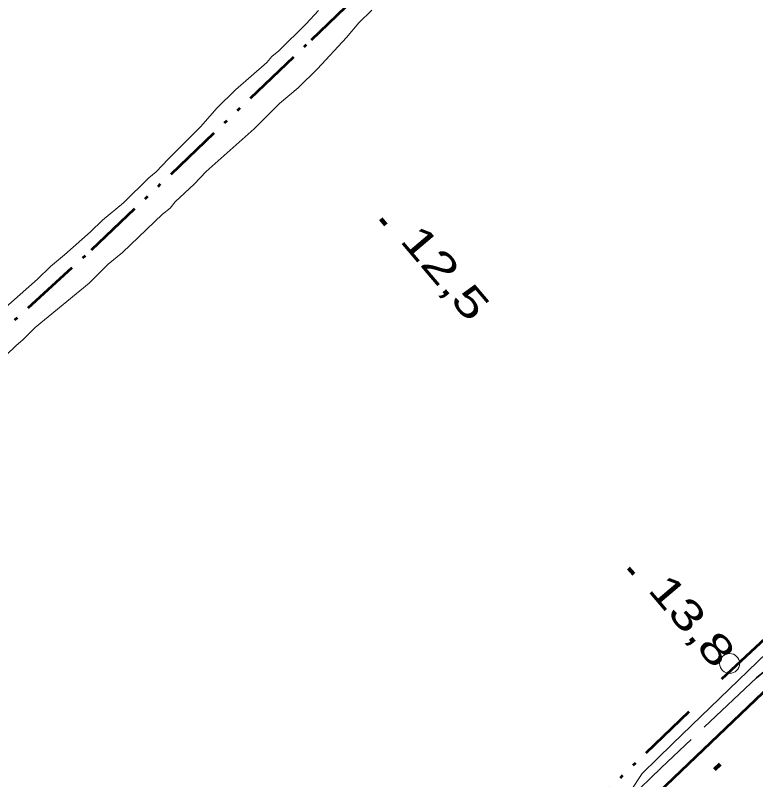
# Model space of a CAD drawing. Extents: x 386081 to 389416, y 5130568 to 5134082.
# Drawn here: x 387238.2 to 387312.5, y 5132218.5 to 5132295.3 of the extents above; entities that cross this region are included whole.
import ezdxf

# ---------------------------------------------------------------- set-up
doc = ezdxf.new("R2010")
doc.units = 0
doc.header["$LTSCALE"] = 1.2
doc.linetypes.add('DASH_DOUBLE_DOT', pattern=[9.2, 5, -1.2, 0.3, -1.2, 0.3, -1.2])
doc.linetypes.add('LONG_DASHED', pattern=[7.5, 6, -1.5])
for name, color, linetype, lineweight in [('2', 7, 'Continuous', 13), ('21', 7, 'LONG_DASHED', 35), ('3', 7, 'Continuous', 140), ('36', 7, 'Continuous', 13), ('4', 7, 'DASH_DOUBLE_DOT', 53)]:
    doc.layers.add(name, color=color, linetype=linetype, lineweight=lineweight)

msp = doc.modelspace()

# ---------------------------------------------------------------- linework, layer by layer
at = {"layer": '2'}
for points in [[(387225.43, 5132255.39), (387226.24, 5132255.94), (387227.66, 5132257.22), (387228.22, 5132257.9), (387230.83, 5132260.48), (387236.23, 5132265.07), (387236.91, 5132265.75), (387240.39, 5132268.81), (387241.7, 5132270.1), (387243.12, 5132271.26), (387245.73, 5132273.59), (387246.91, 5132274.76), (387249.02, 5132276.48), (387251.57, 5132278.99), (387252.31, 5132279.61), (387253.5, 5132280.89), (387256.79, 5132284.15), (387258.41, 5132285.99), (387260.27, 5132287.83), (387263.44, 5132290.59), (387263.94, 5132291.2), (387264.62, 5132291.76), (387267.36, 5132294.46), (387268.6, 5132295.81)], [(387273.97, 5132295.85), (387272.67, 5132294.56), (387271.42, 5132293.09), (387268.5, 5132289.95), (387266.57, 5132288.05), (387264.71, 5132286.46), (387262.16, 5132283.94), (387257.32, 5132279.65), (387256.13, 5132278.36), (387254.21, 5132276.58), (387253.71, 5132275.96), (387252.96, 5132275.35), (387248.93, 5132271.49), (387247.5, 5132270.32), (387245.57, 5132268.42), (387240.17, 5132263.95), (387238.93, 5132262.72), (387238.25, 5132262.17), (387233.34, 5132257.45)], [(387292.79, 5132207.75), (387292.79, 5132208.61), (387293.85, 5132210.26), (387295.35, 5132212.1), (387296.15, 5132212.9), (387299.2, 5132216.39), (387299.95, 5132217.37), (387301.13, 5132219.15), (387304.17, 5132222.13), (387330.72, 5132247.76), (387336.49, 5132252.9), (387339.94, 5132256.42), (387350.61, 5132266.83), (387352.3, 5132268.05), (387359.5, 5132272.69)]]:
    msp.add_lwpolyline(points, dxfattribs=at)
at = {"layer": '21'}
msp.add_lwpolyline([(387559.78, 5132467.9), (387547.05, 5132455.63), (387529.68, 5132439.13), (387509.18, 5132419.17), (387475.58, 5132387.34), (387460.99, 5132373.08), (387444.91, 5132357.61), (387431.84, 5132344.48), (387417.82, 5132331.23), (387408.06, 5132321.28), (387397.84, 5132311.09), (387382.67, 5132296.51), (387366.78, 5132281.59), (387351.61, 5132266.75), (387342.14, 5132257.75), (387333.42, 5132249.15), (387330.68, 5132246.34), (387329.25, 5132245.05), (387325.03, 5132240.88), (387315.96, 5132231.51), (387312.59, 5132228.76), (387303.02, 5132219.72), (387274.55, 5132192.18)], dxfattribs=at)
at = {"layer": '21', "linetype": 'Continuous', "lineweight": 53}
msp.add_lwpolyline([(387012.51, 5131910.8), (387021.08, 5131926.01), (387027.11, 5131935.62), (387032.84, 5131944.26), (387041.79, 5131956.43), (387052.62, 5131969.96), (387063.03, 5131981.26), (387078.48, 5131997.51), (387098.33, 5132017.4), (387121.9, 5132040.2), (387177.29, 5132094.24), (387231.65, 5132148.34), (387255.86, 5132172.16), (387275.84, 5132191.54), (387323.76, 5132237.29), (387346.1, 5132259.65), (387398.36, 5132310.48), (387454.62, 5132364.63)], dxfattribs=at)
at = {"layer": '3'}
for p, q in [((387274.86, 5132274.89), (387275.37, 5132274.28)), ((387299.76, 5132239.79), (387300.27, 5132239.18)), ((387308.94, 5132220.1), (387308.38, 5132219.54))]:
    msp.add_line(p, q, dxfattribs=at)
at = {"layer": '36'}
msp.add_circle((387309.898, 5132230.21), 1, dxfattribs=at)
at = {"layer": '4'}
for points in [[(387184.77, 5132216.33), (387190.41, 5132221.03), (387211.95, 5132240.44), (387231.29, 5132258.51), (387245.82, 5132271.76), (387267.9, 5132292.86), (387276.12, 5132300.83), (387286.19, 5132310.28), (387294.23, 5132318.58), (387297.17, 5132323.71), (387298.46, 5132326.79), (387301.12, 5132333.68)], [(387309.12, 5132228.67), (387320.14, 5132238.92), (387332.54, 5132251.32), (387345.1, 5132263.26), (387360.19, 5132277.97), (387371.56, 5132289.32), (387382.38, 5132299.68), (387391.28, 5132308.57), (387395.06, 5132312.61), (387395.98, 5132313.9), (387396.57, 5132318.63), (387396.55, 5132322.58), (387396.22, 5132327.79)], [(387305.81, 5132225.36), (387294.18, 5132214.16), (387280.25, 5132200.48), (387273.02, 5132193.08)]]:
    msp.add_lwpolyline(points, dxfattribs=at)

# ---------------------------------------------------------------- texts
at = {"layer": '3'}
for s, width, p in [('12,5   ', 1.4, (387276.69, 5132272.67)), ('13,8   ', 1.35, (387301.59, 5132237.57))]:
    msp.add_text(s, height=3, rotation=310.294, dxfattribs=dict(at, width=width)).set_placement(p)

doc.saveas('drawing.dxf')
